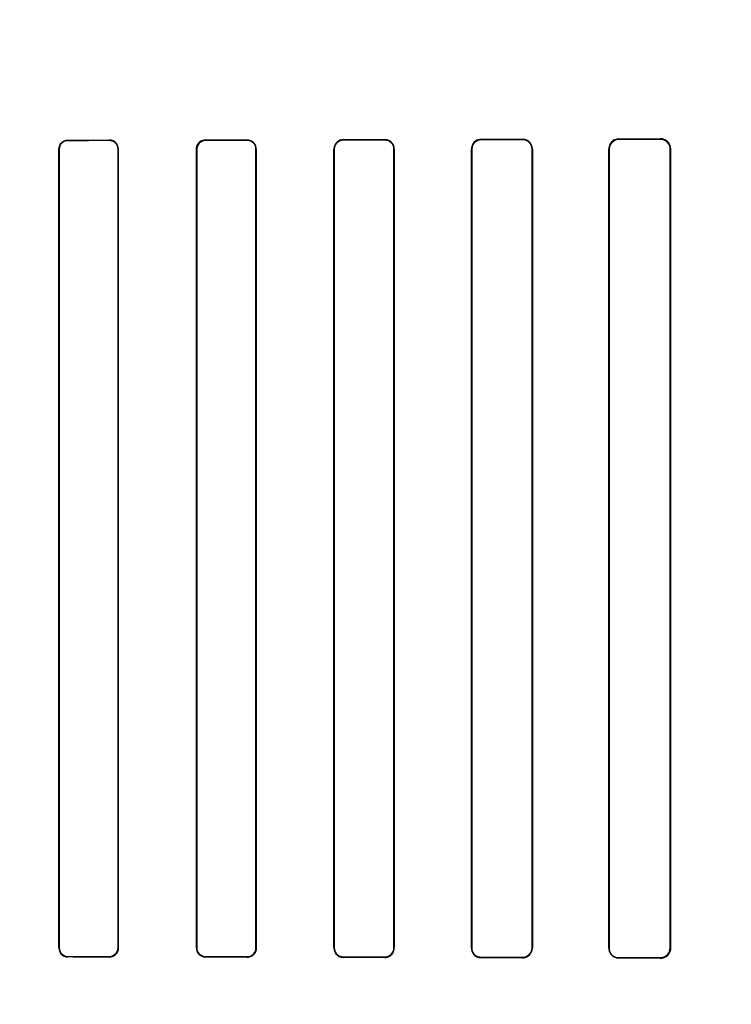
# Model space of a CAD drawing. Header units: millimetres. Extents: x 0 to 297, y 0 to 210.
# Tile 347 of 455: x 240.53 to 240.711, y 158.271 to 158.521. Entities that reach past the tile are written whole.
import ezdxf

# ---------------------------------------------------------------- set-up
doc = ezdxf.new("R2010")
doc.units = ezdxf.units.MM
doc.header["$LTSCALE"] = 16.335
doc.layers.get('0').update_dxf_attribs({"linetype": 'CONTINUOUS'})
for name, color, linetype in [('AXES_REF', 7, 'CONTINUOUS'), ('INTFCLR_1', 7, 'CONTINUOUS'), ('INTFCLR_72935', 7, 'CONTINUOUS')]:
    doc.layers.add(name, color=color, linetype=linetype)

msp = doc.modelspace()

# ---------------------------------------------------------------- linework, layer by layer
at = {"color": 7, "linetype": 'Continuous'}
for radius in [6.78708, 6.7865, 6.74304]:
    msp.add_circle((241.48891, 154.71148), radius, dxfattribs=at)
for radius, start, end in [(6.72, 278.277129, 261.722871), (6.874, 113.082594, 269.618979)]:
    msp.add_arc((241.48891, 154.71148), radius, start, end, dxfattribs=at)
at = {"layer": 'AXES_REF', "color": 9, "linetype": 'Continuous'}
msp.add_circle((241.48891, 154.71148), 4.15, dxfattribs=at)
at = {"layer": 'AXES_REF', "color": 7, "linetype": 'Continuous'}
msp.add_arc((241.48891, 154.71148), 6.874, 113.082685, 66.917315, dxfattribs=at)
at = {"layer": 'AXES_REF', "color": 9, "linetype": 'Continuous'}
msp.add_arc((241.48891, 154.71148), 6.19116, 94.411812, 85.588188, dxfattribs=at)
at = {"layer": 'INTFCLR_1', "color": 9, "linetype": 'Continuous'}
for p, q in [((240.54196, 158.49018), (240.54196, 158.49026)), ((240.55246, 158.49027), (240.55246, 158.4902)), ((240.57696, 158.49023), (240.57696, 158.49031)), ((240.58746, 158.49033), (240.58746, 158.49025)), ((240.61196, 158.49029), (240.61196, 158.49037)), ((240.62246, 158.4904), (240.62246, 158.49031)), ((240.64696, 158.49037), (240.64696, 158.49046)), ((240.65746, 158.49049), (240.65746, 158.49039)), ((240.68196, 158.49046), (240.68196, 158.49056)), ((240.69246, 158.4906), (240.69246, 158.4905)), ((240.53967, 158.48797), (240.53975, 158.48797)), ((240.5547, 158.48797), (240.55477, 158.48797)), ((240.57463, 158.48797), (240.57471, 158.48797)), ((240.58975, 158.48797), (240.58983, 158.48797)), ((240.60956, 158.48797), (240.60965, 158.48797)), ((240.62481, 158.48797), (240.6249, 158.48797)), ((240.64448, 158.48797), (240.64457, 158.48797)), ((240.6599, 158.48797), (240.65999, 158.48797)), ((240.67938, 158.48797), (240.67948, 158.48797)), ((240.695, 158.48797), (240.69511, 158.48797)), ((240.53975, 158.28497), (240.53967, 158.28497)), ((240.55477, 158.28497), (240.5547, 158.28497)), ((240.57471, 158.28497), (240.57463, 158.28497)), ((240.58983, 158.28497), (240.58975, 158.28497)), ((240.60965, 158.28497), (240.60956, 158.28497)), ((240.6249, 158.28497), (240.62481, 158.28497)), ((240.64457, 158.28497), (240.64448, 158.28497)), ((240.65999, 158.28497), (240.6599, 158.28497)), ((240.67948, 158.28497), (240.67938, 158.28497)), ((240.69511, 158.28497), (240.695, 158.28497)), ((240.54196, 158.28268), (240.54196, 158.28275)), ((240.55246, 158.28274), (240.55246, 158.28266)), ((240.57696, 158.28263), (240.57696, 158.28271)), ((240.58746, 158.28269), (240.58746, 158.28261)), ((240.61196, 158.28256), (240.61196, 158.28265)), ((240.62246, 158.28263), (240.62246, 158.28254)), ((240.64696, 158.28248), (240.64696, 158.28257)), ((240.65746, 158.28254), (240.65746, 158.28245)), ((240.68196, 158.28237), (240.68196, 158.28247)), ((240.69246, 158.28244), (240.69246, 158.28233))]:
    msp.add_line(p, q, dxfattribs=at)
at = {"layer": 'INTFCLR_1', "color": 6, "linetype": 'Continuous'}
for p, q in [((240.53967, 158.48797), (240.53967, 158.28497)), ((240.53975, 158.48797), (240.53975, 158.28497)), ((240.5547, 158.28497), (240.5547, 158.48797)), ((240.55477, 158.28497), (240.55477, 158.48797)), ((240.57463, 158.48797), (240.57463, 158.28497)), ((240.57471, 158.48797), (240.57471, 158.28497)), ((240.58975, 158.28497), (240.58975, 158.48797)), ((240.58983, 158.28497), (240.58983, 158.48797)), ((240.60956, 158.48797), (240.60956, 158.28497)), ((240.60965, 158.48797), (240.60965, 158.28497)), ((240.62481, 158.28497), (240.62481, 158.48797)), ((240.6249, 158.28497), (240.6249, 158.48797)), ((240.64448, 158.48797), (240.64448, 158.28497)), ((240.64457, 158.48797), (240.64457, 158.28497)), ((240.6599, 158.28497), (240.6599, 158.48797)), ((240.65999, 158.28497), (240.65999, 158.48797)), ((240.67938, 158.48797), (240.67938, 158.28497)), ((240.67948, 158.48797), (240.67948, 158.28497)), ((240.695, 158.28497), (240.695, 158.48797)), ((240.69511, 158.28497), (240.69511, 158.48797))]:
    msp.add_line(p, q, dxfattribs=at)
at = {"layer": 'INTFCLR_1', "color": 7, "linetype": 'Continuous'}
msp.add_lwpolyline([(240.69334, 158.28248), (240.69325, 158.28245), (240.69316, 158.28242), (240.69306, 158.2824), (240.69297, 158.28238), (240.69287, 158.28236), (240.69277, 158.28235), (240.69267, 158.28234), (240.69257, 158.28234), (240.69246, 158.28233)], dxfattribs=at)
at = {"layer": 'INTFCLR_1', "color": 6, "linetype": 'Continuous'}
for centre, major_axis, start_param, end_param in [((240.42471, 158.49147), (0.36509, 0), -1.243846, -1.213314), ((240.42471, 158.49147), (0.38609, 0), -1.262235, -1.233556), ((240.42471, 158.49147), (0.36509, 0), -1.140627, -1.108745), ((240.42471, 158.49147), (0.38609, 0), -1.165445, -1.135656), ((240.42471, 158.49147), (0.36509, 0), -1.032246, -0.998394), ((240.42471, 158.49147), (0.38609, 0), -1.064439, -1.033062), ((240.42471, 158.49147), (0.36509, 0), -0.9163, -0.879521), ((240.42471, 158.49147), (0.38609, 0), -0.9574, -0.923735), ((240.42471, 158.49147), (0.36509, 0), -0.788898, -0.747504), ((240.42471, 158.49147), (0.38609, 0), -0.841558, -0.804464), ((240.42471, 158.28147), (0.38609, 0), 1.233556, 1.262235), ((240.42471, 158.28147), (0.36509, 0), 1.213314, 1.243846), ((240.42471, 158.28147), (0.38609, 0), 1.135656, 1.165445), ((240.42471, 158.28147), (0.36509, 0), 1.108745, 1.140627), ((240.42471, 158.28147), (0.38609, 0), 1.033062, 1.064439), ((240.42471, 158.28147), (0.36509, 0), 0.998394, 1.032246), ((240.42471, 158.28147), (0.38609, 0), 0.923735, 0.9574), ((240.42471, 158.28147), (0.36509, 0), 0.879521, 0.9163), ((240.42471, 158.28147), (0.38609, 0), 0.804464, 0.841558), ((240.42471, 158.28147), (0.36509, 0), 0.747504, 0.788898)]:
    msp.add_ellipse(centre, major_axis=major_axis, ratio=0.003491, start_param=start_param, end_param=end_param, dxfattribs=at)
for points, knots in [([(240.53967, 158.48797), (240.53967, 158.48849), (240.54009, 158.48969), (240.54132, 158.49026), (240.54196, 158.49026)], [0, 0, 0, 0, 0.444674, 1, 1, 1, 1]), ([(240.54196, 158.49018), (240.54139, 158.49018), (240.54021, 158.4897), (240.53975, 158.48852), (240.53975, 158.48797)], [0, 0, 0, 0, 0.509133, 1, 1, 1, 1]), ([(240.55477, 158.48797), (240.55477, 158.48848), (240.55437, 158.48969), (240.55313, 158.49028), (240.55246, 158.49027)], [0, 0, 0, 0, 0.436747, 1, 1, 1, 1]), ([(240.5547, 158.48797), (240.5547, 158.48847), (240.5543, 158.48964), (240.5531, 158.4902), (240.55246, 158.4902)], [0, 0, 0, 0, 0.438001, 1, 1, 1, 1]), ([(240.57696, 158.49031), (240.57641, 158.49031), (240.57518, 158.48986), (240.57463, 158.48861), (240.57463, 158.48797)], [0, 0, 0, 0, 0.463766, 1, 1, 1, 1]), ([(240.57696, 158.49023), (240.57651, 158.49023), (240.57534, 158.48988), (240.57471, 158.48866), (240.57471, 158.48797)], [0, 0, 0, 0, 0.393953, 1, 1, 1, 1]), ([(240.58983, 158.48797), (240.58983, 158.48848), (240.58942, 158.48972), (240.58815, 158.49033), (240.58746, 158.49033)], [0, 0, 0, 0, 0.429291, 1, 1, 1, 1]), ([(240.58975, 158.48797), (240.58975, 158.48847), (240.58935, 158.48967), (240.58813, 158.49025), (240.58746, 158.49025)], [0, 0, 0, 0, 0.431437, 1, 1, 1, 1]), ([(240.61196, 158.49037), (240.61138, 158.49037), (240.61011, 158.4899), (240.60956, 158.48861), (240.60956, 158.48797)], [0, 0, 0, 0, 0.47334, 1, 1, 1, 1]), ([(240.61196, 158.49029), (240.61149, 158.49029), (240.61028, 158.48992), (240.60965, 158.48867), (240.60965, 158.48797)], [0, 0, 0, 0, 0.401644, 1, 1, 1, 1]), ([(240.6249, 158.48797), (240.6249, 158.48849), (240.62449, 158.48976), (240.62318, 158.4904), (240.62246, 158.4904)], [0, 0, 0, 0, 0.419413, 1, 1, 1, 1]), ([(240.62481, 158.48797), (240.62481, 158.48847), (240.62442, 158.4897), (240.62315, 158.49031), (240.62246, 158.49031)], [0, 0, 0, 0, 0.422805, 1, 1, 1, 1]), ([(240.64696, 158.49046), (240.64649, 158.49046), (240.64521, 158.4901), (240.64448, 158.48876), (240.64448, 158.48797)], [0, 0, 0, 0, 0.373746, 1, 1, 1, 1]), ([(240.64696, 158.49037), (240.64652, 158.49037), (240.64528, 158.49003), (240.64457, 158.48873), (240.64457, 158.48797)], [0, 0, 0, 0, 0.369218, 1, 1, 1, 1]), ([(240.65999, 158.48797), (240.65999, 158.48849), (240.65959, 158.4898), (240.65823, 158.49049), (240.65746, 158.49049)], [0, 0, 0, 0, 0.405294, 1, 1, 1, 1]), ([(240.6599, 158.48797), (240.6599, 158.48848), (240.6595, 158.48975), (240.65819, 158.49039), (240.65746, 158.49039)], [0, 0, 0, 0, 0.4116, 1, 1, 1, 1]), ([(240.68196, 158.49056), (240.68145, 158.49056), (240.6801, 158.49016), (240.67938, 158.48877), (240.67938, 158.48797)], [0, 0, 0, 0, 0.394588, 1, 1, 1, 1]), ([(240.68196, 158.49046), (240.68145, 158.49046), (240.68015, 158.49006), (240.67948, 158.48872), (240.67948, 158.48797)], [0, 0, 0, 0, 0.409287, 1, 1, 1, 1]), ([(240.69511, 158.48797), (240.69511, 158.48847), (240.69473, 158.48984), (240.6933, 158.49061), (240.69246, 158.4906)], [0, 0, 0, 0, 0.376083, 1, 1, 1, 1]), ([(240.695, 158.48797), (240.695, 158.48847), (240.69462, 158.48979), (240.69325, 158.4905), (240.69246, 158.4905)], [0, 0, 0, 0, 0.392608, 1, 1, 1, 1]), ([(240.53967, 158.28497), (240.53967, 158.28446), (240.54008, 158.28325), (240.54131, 158.28268), (240.54196, 158.28268)], [0, 0, 0, 0, 0.439306, 1, 1, 1, 1]), ([(240.53975, 158.28497), (240.53975, 158.28447), (240.54015, 158.2833), (240.54134, 158.28275), (240.54196, 158.28275)], [0, 0, 0, 0, 0.445822, 1, 1, 1, 1]), ([(240.55246, 158.28274), (240.55305, 158.28274), (240.55423, 158.28323), (240.5547, 158.28441), (240.5547, 158.28497)], [0, 0, 0, 0, 0.511256, 1, 1, 1, 1]), ([(240.55246, 158.28266), (240.55301, 158.28266), (240.55422, 158.2831), (240.55477, 158.28433), (240.55477, 158.28497)], [0, 0, 0, 0, 0.459211, 1, 1, 1, 1]), ([(240.57463, 158.28497), (240.57463, 158.28445), (240.57503, 158.28322), (240.57629, 158.28263), (240.57696, 158.28263)], [0, 0, 0, 0, 0.432834, 1, 1, 1, 1]), ([(240.57471, 158.28497), (240.57471, 158.28447), (240.5751, 158.28328), (240.57631, 158.28271), (240.57696, 158.28271)], [0, 0, 0, 0, 0.434514, 1, 1, 1, 1]), ([(240.58746, 158.28269), (240.58792, 158.28269), (240.58911, 158.28304), (240.58975, 158.28427), (240.58975, 158.28497)], [0, 0, 0, 0, 0.396507, 1, 1, 1, 1]), ([(240.58746, 158.28261), (240.58803, 158.28261), (240.58928, 158.28306), (240.58983, 158.28433), (240.58983, 158.28497)], [0, 0, 0, 0, 0.467063, 1, 1, 1, 1]), ([(240.60956, 158.28497), (240.60956, 158.28445), (240.60997, 158.28319), (240.61126, 158.28256), (240.61196, 158.28256)], [0, 0, 0, 0, 0.424164, 1, 1, 1, 1]), ([(240.60965, 158.28497), (240.60965, 158.28446), (240.61004, 158.28325), (240.61129, 158.28265), (240.61196, 158.28265)], [0, 0, 0, 0, 0.426865, 1, 1, 1, 1]), ([(240.62246, 158.28263), (240.62303, 158.28262), (240.62427, 158.28309), (240.62481, 158.28434), (240.62481, 158.28497)], [0, 0, 0, 0, 0.47417, 1, 1, 1, 1]), ([(240.62246, 158.28254), (240.62292, 158.28254), (240.62417, 158.28287), (240.6249, 158.28419), (240.6249, 158.28497)], [0, 0, 0, 0, 0.365847, 1, 1, 1, 1]), ([(240.64448, 158.28497), (240.64448, 158.28445), (240.64489, 158.28315), (240.64622, 158.28248), (240.64696, 158.28248)], [0, 0, 0, 0, 0.412854, 1, 1, 1, 1]), ([(240.64457, 158.28497), (240.64457, 158.28446), (240.64497, 158.28321), (240.64625, 158.28257), (240.64696, 158.28257)], [0, 0, 0, 0, 0.417006, 1, 1, 1, 1]), ([(240.65746, 158.28254), (240.65793, 158.28254), (240.65919, 158.28289), (240.6599, 158.2842), (240.6599, 158.28497)], [0, 0, 0, 0, 0.373842, 1, 1, 1, 1]), ([(240.65746, 158.28245), (240.65795, 158.28245), (240.65926, 158.28281), (240.65999, 158.28417), (240.65999, 158.28497)], [0, 0, 0, 0, 0.379371, 1, 1, 1, 1]), ([(240.67938, 158.28497), (240.67938, 158.28445), (240.67977, 158.2831), (240.68117, 158.28238), (240.68196, 158.28237)], [0, 0, 0, 0, 0.393431, 1, 1, 1, 1]), ([(240.67948, 158.28497), (240.67948, 158.28446), (240.67987, 158.28316), (240.68121, 158.28248), (240.68196, 158.28247)], [0, 0, 0, 0, 0.402384, 1, 1, 1, 1]), ([(240.69246, 158.28244), (240.69297, 158.28244), (240.69429, 158.28282), (240.695, 158.28419), (240.695, 158.28497)], [0, 0, 0, 0, 0.39382, 1, 1, 1, 1])]:
    msp.add_open_spline(points, degree=3, knots=knots, dxfattribs=at)
at = {"layer": 'INTFCLR_1', "color": 7, "linetype": 'Continuous'}
msp.add_open_spline([(240.69246, 158.28233), (240.693, 158.28234), (240.69438, 158.28274), (240.69511, 158.28417), (240.69511, 158.28497)], degree=3, knots=[0, 0, 0, 0, 0.401573, 1, 1, 1, 1], dxfattribs=at)
at = {"layer": 'INTFCLR_72935', "color": 9, "linetype": 'Continuous'}
for p, q in [((240.54196, 158.49026), (240.54196, 158.49018)), ((240.55246, 158.4902), (240.55246, 158.49027)), ((240.57696, 158.49031), (240.57696, 158.49023)), ((240.58746, 158.49025), (240.58746, 158.49033)), ((240.61196, 158.49037), (240.61196, 158.49029)), ((240.62246, 158.49031), (240.62246, 158.4904)), ((240.64696, 158.49046), (240.64696, 158.49037)), ((240.65746, 158.49039), (240.65746, 158.49049)), ((240.68196, 158.49056), (240.68196, 158.49046)), ((240.69246, 158.4905), (240.69246, 158.4906)), ((240.53975, 158.48797), (240.53967, 158.48797)), ((240.55477, 158.48797), (240.5547, 158.48797)), ((240.57471, 158.48797), (240.57463, 158.48797)), ((240.58983, 158.48797), (240.58975, 158.48797)), ((240.60965, 158.48797), (240.60956, 158.48797)), ((240.6249, 158.48797), (240.62481, 158.48797)), ((240.64457, 158.48797), (240.64448, 158.48797)), ((240.65999, 158.48797), (240.6599, 158.48797)), ((240.67948, 158.48797), (240.67938, 158.48797)), ((240.69511, 158.48797), (240.695, 158.48797)), ((240.53967, 158.28497), (240.53975, 158.28497)), ((240.5547, 158.28497), (240.55477, 158.28497)), ((240.57463, 158.28497), (240.57471, 158.28497)), ((240.58975, 158.28497), (240.58983, 158.28497)), ((240.60956, 158.28497), (240.60965, 158.28497)), ((240.62481, 158.28497), (240.6249, 158.28497)), ((240.64448, 158.28497), (240.64457, 158.28497)), ((240.6599, 158.28497), (240.65999, 158.28497)), ((240.67938, 158.28497), (240.67948, 158.28497)), ((240.695, 158.28497), (240.69511, 158.28497)), ((240.54196, 158.28275), (240.54196, 158.28268)), ((240.55246, 158.28266), (240.55246, 158.28274)), ((240.57696, 158.28271), (240.57696, 158.28263)), ((240.58746, 158.28261), (240.58746, 158.28269)), ((240.61196, 158.28265), (240.61196, 158.28256)), ((240.62246, 158.28254), (240.62246, 158.28263)), ((240.64696, 158.28257), (240.64696, 158.28248)), ((240.65746, 158.28245), (240.65746, 158.28254)), ((240.68196, 158.28247), (240.68196, 158.28237)), ((240.69246, 158.28233), (240.69246, 158.28244))]:
    msp.add_line(p, q, dxfattribs=at)
at = {"layer": 'INTFCLR_72935', "color": 6, "linetype": 'Continuous'}
for p, q in [((240.53967, 158.28497), (240.53967, 158.48797)), ((240.53975, 158.28497), (240.53975, 158.48797)), ((240.5547, 158.48797), (240.5547, 158.28497)), ((240.55477, 158.48797), (240.55477, 158.28497)), ((240.57463, 158.28497), (240.57463, 158.48797)), ((240.57471, 158.28497), (240.57471, 158.48797)), ((240.58975, 158.48797), (240.58975, 158.28497)), ((240.58983, 158.48797), (240.58983, 158.28497)), ((240.60956, 158.28497), (240.60956, 158.48797)), ((240.60965, 158.28497), (240.60965, 158.48797)), ((240.62481, 158.48797), (240.62481, 158.28497)), ((240.6249, 158.48797), (240.6249, 158.28497)), ((240.64448, 158.28497), (240.64448, 158.48797)), ((240.64457, 158.28497), (240.64457, 158.48797)), ((240.6599, 158.48797), (240.6599, 158.28497)), ((240.65999, 158.48797), (240.65999, 158.28497)), ((240.67938, 158.28497), (240.67938, 158.48797)), ((240.67948, 158.28497), (240.67948, 158.48797)), ((240.695, 158.48797), (240.695, 158.28497)), ((240.69511, 158.48797), (240.69511, 158.28497))]:
    msp.add_line(p, q, dxfattribs=at)
at = {"layer": 'INTFCLR_72935', "color": 7, "linetype": 'Continuous'}
msp.add_lwpolyline([(240.69334, 158.49046), (240.69325, 158.49049), (240.69316, 158.49051), (240.69306, 158.49054), (240.69297, 158.49056), (240.69287, 158.49057), (240.69277, 158.49059), (240.69267, 158.49059), (240.69257, 158.4906), (240.69246, 158.4906)], dxfattribs=at)
at = {"layer": 'INTFCLR_72935', "color": 6, "linetype": 'Continuous'}
for centre, major_axis, start_param, end_param in [((240.42471, 158.49147), (0.36509, 0), -1.243846, -1.213314), ((240.42471, 158.49147), (0.38609, 0), -1.262235, -1.233556), ((240.42471, 158.49147), (0.36509, 0), -1.140627, -1.108745), ((240.42471, 158.49147), (0.38609, 0), -1.165445, -1.135656), ((240.42471, 158.49147), (0.36509, 0), -1.032246, -0.998394), ((240.42471, 158.49147), (0.38609, 0), -1.064439, -1.033062), ((240.42471, 158.49147), (0.36509, 0), -0.9163, -0.879521), ((240.42471, 158.49147), (0.38609, 0), -0.9574, -0.923735), ((240.42471, 158.49147), (0.36509, 0), -0.788898, -0.747504), ((240.42471, 158.49147), (0.38609, 0), -0.841558, -0.804464), ((240.42471, 158.28147), (0.38609, 0), 1.233556, 1.262235), ((240.42471, 158.28147), (0.36509, 0), 1.213314, 1.243846), ((240.42471, 158.28147), (0.38609, 0), 1.135656, 1.165445), ((240.42471, 158.28147), (0.36509, 0), 1.108745, 1.140627), ((240.42471, 158.28147), (0.38609, 0), 1.033062, 1.064439), ((240.42471, 158.28147), (0.36509, 0), 0.998394, 1.032246), ((240.42471, 158.28147), (0.38609, 0), 0.923735, 0.9574), ((240.42471, 158.28147), (0.36509, 0), 0.879521, 0.9163), ((240.42471, 158.28147), (0.38609, 0), 0.804464, 0.841558), ((240.42471, 158.28147), (0.36509, 0), 0.747504, 0.788898)]:
    msp.add_ellipse(centre, major_axis=major_axis, ratio=0.003491, start_param=start_param, end_param=end_param, dxfattribs=at)
for points, knots in [([(240.53967, 158.48797), (240.53967, 158.48848), (240.54008, 158.48969), (240.54131, 158.49026), (240.54196, 158.49026)], [0, 0, 0, 0, 0.439306, 1, 1, 1, 1]), ([(240.53975, 158.48797), (240.53975, 158.48847), (240.54015, 158.48964), (240.54134, 158.49018), (240.54196, 158.49018)], [0, 0, 0, 0, 0.445822, 1, 1, 1, 1]), ([(240.55477, 158.48797), (240.55477, 158.48849), (240.55436, 158.4897), (240.55312, 158.49028), (240.55246, 158.49027)], [0, 0, 0, 0, 0.443145, 1, 1, 1, 1]), ([(240.55246, 158.4902), (240.55292, 158.4902), (240.55408, 158.48985), (240.5547, 158.48865), (240.5547, 158.48797)], [0, 0, 0, 0, 0.397668, 1, 1, 1, 1]), ([(240.57463, 158.48797), (240.57463, 158.48848), (240.57503, 158.48971), (240.57629, 158.49031), (240.57696, 158.49031)], [0, 0, 0, 0, 0.432833, 1, 1, 1, 1]), ([(240.57471, 158.48797), (240.57471, 158.48847), (240.57511, 158.48966), (240.57632, 158.49023), (240.57696, 158.49023)], [0, 0, 0, 0, 0.438506, 1, 1, 1, 1]), ([(240.58983, 158.48797), (240.58983, 158.48849), (240.58941, 158.48973), (240.58815, 158.49033), (240.58746, 158.49033)], [0, 0, 0, 0, 0.434167, 1, 1, 1, 1]), ([(240.58746, 158.49025), (240.58793, 158.49025), (240.58912, 158.48989), (240.58975, 158.48866), (240.58975, 158.48797)], [0, 0, 0, 0, 0.404563, 1, 1, 1, 1]), ([(240.61196, 158.49037), (240.61151, 158.49037), (240.61027, 158.49003), (240.60956, 158.48874), (240.60956, 158.48797)], [0, 0, 0, 0, 0.370654, 1, 1, 1, 1]), ([(240.60965, 158.48797), (240.60965, 158.48848), (240.61005, 158.48969), (240.61129, 158.49029), (240.61196, 158.49029)], [0, 0, 0, 0, 0.429388, 1, 1, 1, 1]), ([(240.6249, 158.48797), (240.6249, 158.48849), (240.62449, 158.48977), (240.62318, 158.4904), (240.62246, 158.4904)], [0, 0, 0, 0, 0.422387, 1, 1, 1, 1]), ([(240.62246, 158.49031), (240.62303, 158.49031), (240.62427, 158.48985), (240.62481, 158.4886), (240.62481, 158.48797)], [0, 0, 0, 0, 0.47417, 1, 1, 1, 1]), ([(240.64696, 158.49046), (240.64648, 158.49046), (240.64519, 158.49009), (240.64448, 158.48875), (240.64448, 158.48797)], [0, 0, 0, 0, 0.383063, 1, 1, 1, 1]), ([(240.64457, 158.48797), (240.64457, 158.48848), (240.64497, 158.48973), (240.64625, 158.49036), (240.64696, 158.49037)], [0, 0, 0, 0, 0.417183, 1, 1, 1, 1]), ([(240.65999, 158.48797), (240.65999, 158.48849), (240.65959, 158.4898), (240.65823, 158.49049), (240.65746, 158.49049)], [0, 0, 0, 0, 0.404898, 1, 1, 1, 1]), ([(240.65746, 158.49039), (240.65794, 158.49039), (240.6592, 158.49004), (240.6599, 158.48873), (240.6599, 158.48797)], [0, 0, 0, 0, 0.383513, 1, 1, 1, 1]), ([(240.68196, 158.49056), (240.68144, 158.49056), (240.68009, 158.49015), (240.67938, 158.48876), (240.67938, 158.48797)], [0, 0, 0, 0, 0.400719, 1, 1, 1, 1]), ([(240.67948, 158.48797), (240.67948, 158.48848), (240.67987, 158.48977), (240.68121, 158.49046), (240.68196, 158.49046)], [0, 0, 0, 0, 0.400302, 1, 1, 1, 1]), ([(240.69246, 158.4905), (240.69298, 158.4905), (240.6943, 158.49011), (240.695, 158.48874), (240.695, 158.48797)], [0, 0, 0, 0, 0.398583, 1, 1, 1, 1]), ([(240.53967, 158.28497), (240.53967, 158.28445), (240.54009, 158.28324), (240.54132, 158.28268), (240.54196, 158.28268)], [0, 0, 0, 0, 0.444674, 1, 1, 1, 1]), ([(240.54196, 158.28275), (240.54139, 158.28275), (240.54021, 158.28324), (240.53975, 158.28442), (240.53975, 158.28497)], [0, 0, 0, 0, 0.512923, 1, 1, 1, 1]), ([(240.55477, 158.28497), (240.55477, 158.28445), (240.55437, 158.28324), (240.55313, 158.28266), (240.55246, 158.28266)], [0, 0, 0, 0, 0.436745, 1, 1, 1, 1]), ([(240.5547, 158.28497), (240.5547, 158.28446), (240.55429, 158.28329), (240.5531, 158.28274), (240.55246, 158.28274)], [0, 0, 0, 0, 0.443691, 1, 1, 1, 1]), ([(240.57463, 158.28497), (240.57463, 158.28445), (240.57504, 158.28322), (240.57629, 158.28263), (240.57696, 158.28263)], [0, 0, 0, 0, 0.43647, 1, 1, 1, 1]), ([(240.57696, 158.28271), (240.5765, 158.28271), (240.57533, 158.28306), (240.57471, 158.28428), (240.57471, 158.28497)], [0, 0, 0, 0, 0.400765, 1, 1, 1, 1]), ([(240.58983, 158.28497), (240.58983, 158.28445), (240.58942, 158.28321), (240.58815, 158.28261), (240.58746, 158.28261)], [0, 0, 0, 0, 0.42929, 1, 1, 1, 1]), ([(240.58975, 158.28497), (240.58975, 158.28446), (240.58934, 158.28326), (240.58812, 158.28269), (240.58746, 158.28269)], [0, 0, 0, 0, 0.436653, 1, 1, 1, 1]), ([(240.60956, 158.28497), (240.60956, 158.28445), (240.60997, 158.28319), (240.61126, 158.28256), (240.61196, 158.28256)], [0, 0, 0, 0, 0.425926, 1, 1, 1, 1]), ([(240.61196, 158.28265), (240.61148, 158.28265), (240.61027, 158.28302), (240.60965, 158.28427), (240.60965, 158.28497)], [0, 0, 0, 0, 0.409084, 1, 1, 1, 1]), ([(240.62481, 158.28497), (240.62481, 158.28446), (240.62441, 158.28323), (240.62315, 158.28262), (240.62246, 158.28263)], [0, 0, 0, 0, 0.426616, 1, 1, 1, 1]), ([(240.62246, 158.28254), (240.62293, 158.28254), (240.62419, 158.28289), (240.6249, 158.2842), (240.6249, 158.28497)], [0, 0, 0, 0, 0.376214, 1, 1, 1, 1]), ([(240.64448, 158.28497), (240.64448, 158.28445), (240.64489, 158.28315), (240.64622, 158.28248), (240.64696, 158.28248)], [0, 0, 0, 0, 0.411614, 1, 1, 1, 1]), ([(240.64696, 158.28257), (240.6465, 158.28257), (240.64526, 158.28292), (240.64457, 158.28421), (240.64457, 158.28497)], [0, 0, 0, 0, 0.378712, 1, 1, 1, 1]), ([(240.6599, 158.28497), (240.6599, 158.28446), (240.6595, 158.28319), (240.65819, 158.28254), (240.65746, 158.28254)], [0, 0, 0, 0, 0.411738, 1, 1, 1, 1]), ([(240.65746, 158.28245), (240.65796, 158.28245), (240.65927, 158.28282), (240.65999, 158.28418), (240.65999, 158.28497)], [0, 0, 0, 0, 0.387522, 1, 1, 1, 1]), ([(240.67938, 158.28497), (240.67938, 158.28445), (240.67977, 158.28311), (240.68116, 158.28238), (240.68196, 158.28237)], [0, 0, 0, 0, 0.391624, 1, 1, 1, 1]), ([(240.68196, 158.28247), (240.68147, 158.28247), (240.68017, 158.28286), (240.67948, 158.2842), (240.67948, 158.28497)], [0, 0, 0, 0, 0.393004, 1, 1, 1, 1]), ([(240.69511, 158.28497), (240.69511, 158.28446), (240.69473, 158.2831), (240.6933, 158.28233), (240.69246, 158.28233)], [0, 0, 0, 0, 0.376083, 1, 1, 1, 1]), ([(240.695, 158.28497), (240.695, 158.28446), (240.69462, 158.28314), (240.69325, 158.28244), (240.69246, 158.28244)], [0, 0, 0, 0, 0.392511, 1, 1, 1, 1])]:
    msp.add_open_spline(points, degree=3, knots=knots, dxfattribs=at)
at = {"layer": 'INTFCLR_72935', "color": 7, "linetype": 'Continuous'}
msp.add_open_spline([(240.69246, 158.4906), (240.693, 158.4906), (240.69438, 158.4902), (240.69511, 158.48877), (240.69511, 158.48797)], degree=3, knots=[0, 0, 0, 0, 0.401573, 1, 1, 1, 1], dxfattribs=at)

doc.saveas('drawing.dxf')
